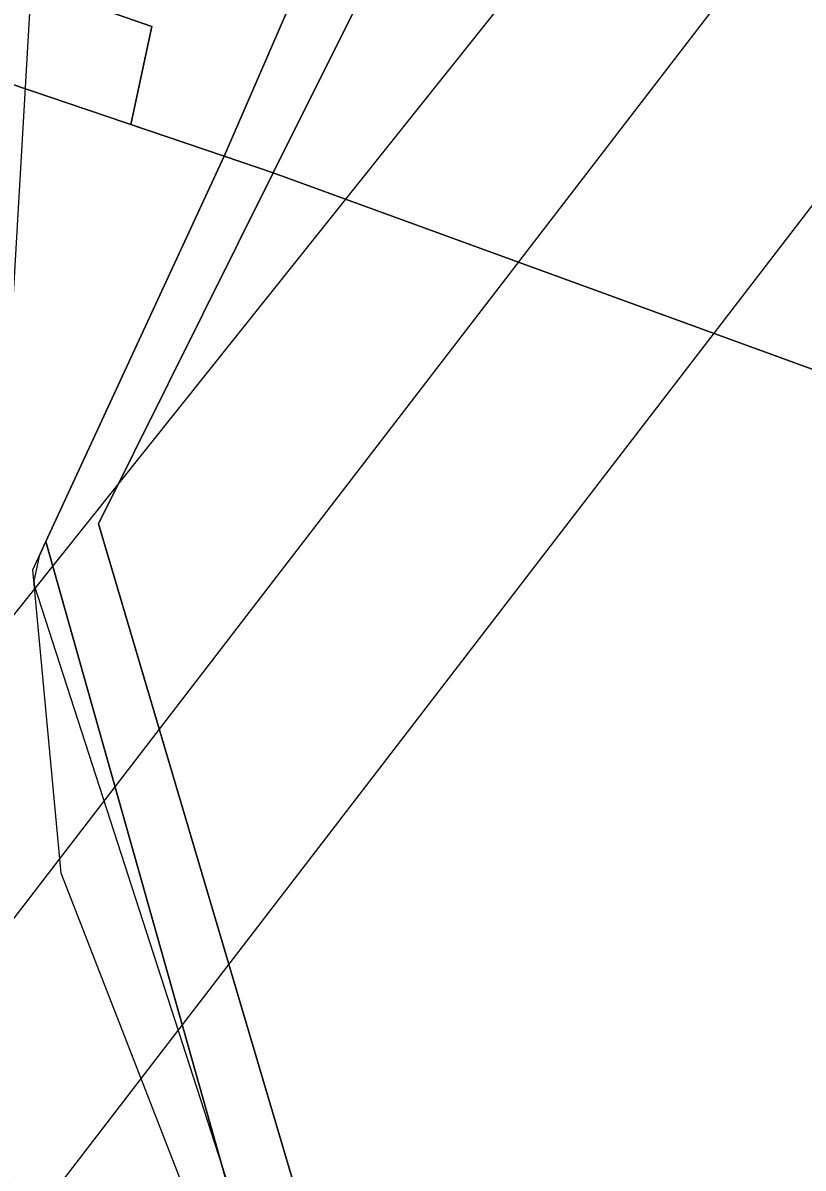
# Model space of a CAD drawing. Extents: x -690419 to -685080, y -987825 to -981190.
# Drawn here: x -687460.5 to -687421.3, y -984071 to -984013.3 of the extents above; entities that cross this region are included whole.
import ezdxf

# ---------------------------------------------------------------- set-up
doc = ezdxf.new("R2010")
doc.units = 0
for name, color, linetype in [('BPEJ (S) - hranice', 7, 'Continuous'), ('Docházková izochrona BUS (S)', 7, 'Continuous'), ('Elektro VN 35 nadzemní (S)', 7, 'Continuous'), ('Katastrální území (S) - hranice', 7, 'Continuous'), ('Lesy hospodářské', 7, 'Continuous'), ('OP elektro VN (S)', 7, 'Continuous'), ('OP silnic (S)', 7, 'Continuous'), ('Plochy přírodní všeobecné NU (S)', 7, 'Continuous'), ('Plochy smíšené nezastavěného území všeobecné MU (S)', 7, 'Continuous'), ('Plochy vodní a vodnich toku WT (S)', 7, 'Continuous'), ('Regulační bloky STABILIZOVANÉ (S)', 7, 'Continuous'), ('Regulační bloky STABILIZOVANÉ (S) TIS', 7, 'Continuous'), ('USES LBC (S)', 7, 'Continuous'), ('USES_ŠRAFY (S)', 7, 'Continuous')]:
    doc.layers.add(name, color=color, linetype=linetype)

msp = doc.modelspace()

# ---------------------------------------------------------------- linework, layer by layer
at = {"layer": 'BPEJ (S) - hranice'}
for points in [[(-687441.73, -984000), (-687450.41, -984020.01), (-687455.1, -984018.42), (-687454.05, -984013.48), (-687465.5, -984009.5)], [(-687440.5, -984216), (-687477, -984089), (-687480, -984048.5), (-687477, -984021.5), (-687471.66, -984012.34), (-687470, -984009.5), (-687465.5, -984009.5), (-687454.05, -984013.48), (-687455.1, -984018.42), (-687450.41, -984020.01), (-687459.37, -984039.41), (-687459.71, -984040.15), (-687459.98, -984041.4), (-687459.95, -984041.65), (-687444, -984091), (-687423, -984190)]]:
    msp.add_lwpolyline(points, dxfattribs=at)
at = {"layer": 'Docházková izochrona BUS (S)'}
msp.add_arc((-687467.14, -983928.11), 400, 194.11524, 185.4438, dxfattribs=at)
at = {"layer": 'Elektro VN 35 nadzemní (S)'}
msp.add_lwpolyline([(-687562.674, -984222.668), (-687553.926, -984179.208), (-687500.647, -984109.959), (-687423.502, -984009.598), (-687354.093, -983919.719)], dxfattribs=at)
at = {"layer": 'Katastrální území (S) - hranice'}
for points in [[(-687350.29, -984110.29), (-687360.21, -984090.17), (-687381.53, -984065.63), (-687393.9, -984050.13), (-687407.83, -984035.46), (-687442.69, -984022.76), (-687447.93, -984020.85), (-687450.41, -984020.01), (-687467.1, -984014.36), (-687468.35, -984038.25), (-687469.64, -984062.76), (-687467.57, -984078.1), (-687446.96, -984171.44)], [(-687446.96, -984171.44), (-687467.57, -984078.1), (-687469.64, -984062.76), (-687468.35, -984038.25), (-687467.1, -984014.36), (-687450.41, -984020.01), (-687447.93, -984020.85), (-687442.69, -984022.76), (-687407.83, -984035.46), (-687393.9, -984050.13), (-687381.53, -984065.63), (-687360.21, -984090.17), (-687350.29, -984110.29)]]:
    msp.add_lwpolyline(points, dxfattribs=at)
at = {"layer": 'Lesy hospodářské'}
msp.add_lwpolyline([(-687427.51, -984174.41), (-687436.777, -984116.928), (-687440.67, -984092.78), (-687448.454, -984066.475), (-687456.73, -984038.51), (-687447.93, -984020.85), (-687427.91, -983980.7), (-687425.6, -983987.36), (-687413.05, -983974.89), (-687397.408, -983993.436), (-687345.66, -984054.79)], dxfattribs=at)
msp.add_lwpolyline([(-687443.98, -984094), (-687437.9, -984119.95), (-687450.09, -984078.01), (-687458.6, -984056.1), (-687460.03, -984040.83), (-687459.37, -984039.41)], close=True, dxfattribs=at)
at = {"layer": 'OP elektro VN (S)'}
for points in [[(-687552.885, -984224.689), (-687552.871, -984224.641), (-687544.582, -984183.462), (-687492.72, -984116.055), (-687415.58, -984015.701), (-687346.178, -983925.831), (-687346.166, -983925.813)], [(-687380.518, -983937.899), (-687430.737, -984005.179), (-687509.236, -984103.553), (-687562.735, -984173.294), (-687564.61, -984177.441), (-687572.269, -984217.96), (-687608.039, -984389.214), (-687633.936, -984515.046), (-687660.137, -984641.136), (-687713.08, -984897.559), (-687748.064, -985065.209), (-687763.528, -985135.402), (-687774.978, -985194.423), (-687786.482, -985167.377), (-687786.482, -985167.377), (-688022.396, -985017.96), (-688249.795, -984873.937), (-688489.787, -984722.081), (-688489.787, -984722.081)]]:
    msp.add_lwpolyline(points, dxfattribs=at)
at = {"layer": 'OP silnic (S)'}
msp.add_lwpolyline([(-687422.856, -984244.492), (-687424.048, -984239.168), (-687454.214, -984103.702), (-687463.034, -984061.748), (-687458.213, -983978.871), (-687458.192, -983978.359), (-687456.692, -983915.671), (-687456.688, -983915.271), (-687456.811, -983893.111), (-687456.261, -983878.277), (-687454.853, -983844.494)], dxfattribs=at)
at = {"layer": 'Plochy přírodní všeobecné NU (S)'}
msp.add_lwpolyline([(-687427.51, -984174.41), (-687440.67, -984092.78), (-687456.73, -984038.51), (-687447.93, -984020.85), (-687427.91, -983980.7), (-687425.6, -983987.36), (-687413.05, -983974.89), (-687345.66, -984054.79)], dxfattribs=at)
at = {"layer": 'Plochy smíšené nezastavěného území všeobecné MU (S)'}
msp.add_lwpolyline([(-687444.57, -983954.36), (-687432.38, -983968.37), (-687432.66, -983979.09), (-687450.41, -984020.01), (-687459.37, -984039.41), (-687443.98, -984094), (-687437.9, -984119.95), (-687433.44, -984176.03), (-687427.58, -984185.86), (-687422.22, -984216.15), (-687419.33, -984220.29), (-687404.68, -984241.29), (-687404.55, -984243.99), (-687419.05, -984243.64), (-687430.35, -984248.57), (-687435.38, -984226.96), (-687443.02, -984189.41), (-687446.96, -984171.44), (-687467.57, -984078.1), (-687469.64, -984062.76), (-687468.35, -984038.25), (-687471.9, -984010.45), (-687470.69, -983984.14), (-687467.02, -983907.71)], dxfattribs=at)
at = {"layer": 'Plochy vodní a vodnich toku WT (S)'}
for points in [[(-687433.44, -984176.03), (-687437.9, -984119.95), (-687443.98, -984094), (-687459.37, -984039.41), (-687450.41, -984020.01), (-687432.66, -983979.09), (-687432.38, -983968.37), (-687444.57, -983954.36)], [(-687435.18, -983959.01), (-687428.69, -983966.59), (-687427.45, -983979.77), (-687427.91, -983980.7), (-687447.93, -984020.85), (-687456.73, -984038.51), (-687440.67, -984092.78), (-687427.51, -984174.41)]]:
    msp.add_lwpolyline(points, dxfattribs=at)
at = {"layer": 'Regulační bloky STABILIZOVANÉ (S)'}
for points in [[(-687444.57, -983954.36), (-687432.38, -983968.37), (-687432.66, -983979.09), (-687450.41, -984020.01), (-687459.37, -984039.41), (-687443.98, -984094), (-687437.9, -984119.95), (-687433.44, -984176.03), (-687427.58, -984185.86), (-687422.22, -984216.15), (-687419.33, -984220.29), (-687404.68, -984241.29), (-687404.55, -984243.99), (-687419.05, -984243.64), (-687430.35, -984248.57), (-687435.38, -984226.96), (-687443.02, -984189.41), (-687446.96, -984171.44), (-687467.57, -984078.1), (-687469.64, -984062.76), (-687468.35, -984038.25), (-687471.9, -984010.45), (-687470.69, -983984.14), (-687467.02, -983907.71)], [(-687433.44, -984176.03), (-687437.9, -984119.95), (-687443.98, -984094), (-687459.37, -984039.41), (-687450.41, -984020.01), (-687432.66, -983979.09), (-687432.38, -983968.37), (-687444.57, -983954.36)], [(-687435.18, -983959.01), (-687428.69, -983966.59), (-687427.45, -983979.77), (-687427.91, -983980.7), (-687447.93, -984020.85), (-687456.73, -984038.51), (-687440.67, -984092.78), (-687427.51, -984174.41)], [(-687427.51, -984174.41), (-687440.67, -984092.78), (-687456.73, -984038.51), (-687447.93, -984020.85), (-687427.91, -983980.7), (-687425.6, -983987.36), (-687413.05, -983974.89), (-687345.66, -984054.79)]]:
    msp.add_lwpolyline(points, dxfattribs=at)
at = {"layer": 'Regulační bloky STABILIZOVANÉ (S) TIS'}
for p, q in [((-687432.66, -983979.09), (-687450.41, -984020.01)), ((-687447.93, -984020.85), (-687427.91, -983980.7)), ((-687450.41, -984020.01), (-687459.37, -984039.41)), ((-687456.73, -984038.51), (-687447.93, -984020.85))]:
    msp.add_line(p, q, dxfattribs=at)
for points in [[(-687400.99, -984237.67), (-687418.99, -984212.61), (-687427.51, -984174.41), (-687440.67, -984092.78), (-687456.73, -984038.51)], [(-687459.37, -984039.41), (-687443.98, -984094), (-687437.9, -984119.95)]]:
    msp.add_lwpolyline(points, dxfattribs=at)
at = {"layer": 'USES LBC (S)'}
msp.add_lwpolyline([(-687345.66, -984054.79), (-687413.05, -983974.89), (-687425.6, -983987.36), (-687427.91, -983980.7), (-687432.66, -983979.09), (-687450.41, -984020.01), (-687459.37, -984039.41), (-687443.98, -984094), (-687437.9, -984119.95), (-687433.44, -984176.03)], dxfattribs=at)
at = {"layer": 'USES_ŠRAFY (S)'}
msp.add_lwpolyline([(-687345.66, -984054.79), (-687413.05, -983974.89), (-687425.6, -983987.36), (-687427.91, -983980.7), (-687432.66, -983979.09), (-687450.41, -984020.01), (-687459.37, -984039.41), (-687443.98, -984094), (-687437.9, -984119.95), (-687433.44, -984176.03)], dxfattribs=at)

doc.saveas('drawing.dxf')
